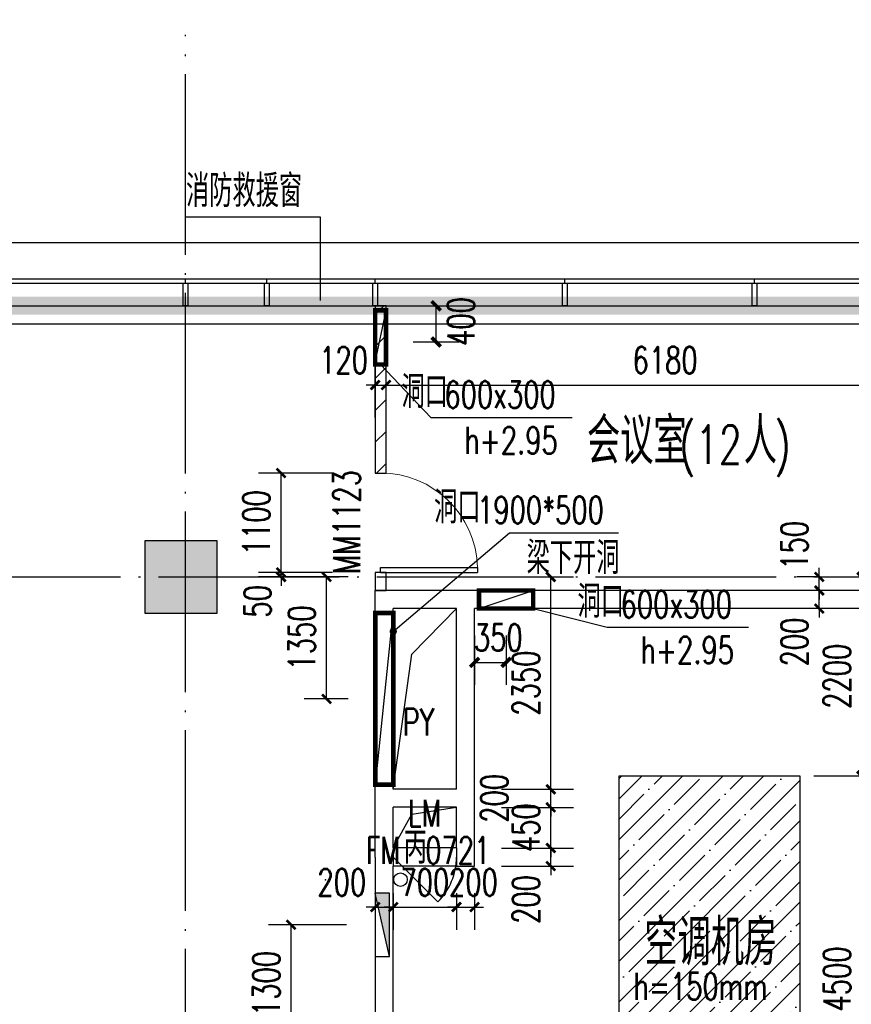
# Model space of a CAD drawing. Extents: x 797781 to 1255204, y 21234 to 1024248.
# Tile 417 of 656: x 978672 to 987880, y 387194 to 398091. Entities that reach past the tile are written whole.
import ezdxf

# ---------------------------------------------------------------- set-up
doc = ezdxf.new("R2010")
doc.units = 0
doc.header["$LTSCALE"] = 1000
doc.header["$MEASUREMENT"] = 0
doc.linetypes.add('230303生产综合楼-平面图_t8$0$DOTE', pattern=[2.42, 2, -0.2, 0.02, -0.2])
doc.linetypes.add('__DASH', pattern=[0.35, 0.25, -0.1])
for name, color, linetype in [('230303生产综合楼-平面图_t8$0$3T_WOOD', 21, 'Continuous'), ('230303生产综合楼-平面图_t8$0$COLUMN', 40, 'Continuous'), ('230303生产综合楼-平面图_t8$0$CURTWALL', 4, 'Continuous'), ('230303生产综合楼-平面图_t8$0$DIM_LEAD', 3, 'Continuous'), ('230303生产综合楼-平面图_t8$0$DIM_SYMB', 3, 'Continuous'), ('230303生产综合楼-平面图_t8$0$DOTE', 1, '230303生产综合楼-平面图_t8$0$DOTE'), ('230303生产综合楼-平面图_t8$0$fcadtext', 11, 'Continuous'), ('230303生产综合楼-平面图_t8$0$PUB_DIM', 3, 'Continuous'), ('230303生产综合楼-平面图_t8$0$PUB_HATCH', 8, 'Continuous'), ('230303生产综合楼-平面图_t8$0$PUB_TEXT', 7, 'Continuous'), ('230303生产综合楼-平面图_t8$0$WALL', 40, 'Continuous'), ('230303生产综合楼-平面图_t8$0$WALL-MOVE', 6, 'Continuous'), ('230303生产综合楼-平面图_t8$0$WINDOW', 4, 'Continuous'), ('230303生产综合楼-平面图_t8$0$WINDOW_TEXT', 7, 'Continuous'), ('230303生产综合楼-平面图_t8$0$条件', 7, 'Continuous'), ('230303生产综合楼-平面图_t8$0$板洞', 6, 'Continuous'), ('230303生产综合楼-平面图_t8$0$看线', 115, 'Continuous'), ('230303生产综合楼-平面图_t8$0$通风', 7, 'Continuous'), ('A-暖通提建筑洞口', 1, 'Continuous'), ('DIM_LEAD', 3, 'Continuous'), ('DUCT-新风设备标注', 3, 'Continuous'), ('EQUIP_消火栓', 7, 'Continuous'), ('PUB_DIM', 3, 'Continuous'), ('PUB_HATCH', 8, 'Continuous'), ('PUB_TEXT', 7, 'Continuous'), ('VPIPE-消防', 1, 'Continuous'), ('WINDOW', 4, 'Continuous')]:
    doc.layers.add(name, color=color, linetype=linetype)
doc.styles.add('230303生产综合楼-平面图_t8$0$_TCH_DIM', font='SIMPLEX', dxfattribs={"bigfont": 'GBCBIG'})
doc.styles.add('230303生产综合楼-平面图_T8$0$_TCH_DIM_T3', font='SIMPLEX', dxfattribs={"width": 0.705882, "bigfont": 'GBCBIG'})
doc.styles.add('230303生产综合楼-平面图_t8$0$_TCH_WINDOW', font='SIMPLEX', dxfattribs={"height": 3.5, "bigfont": 'GBCBIG'})
doc.styles.add('_TCH_DIM', font='SIMPLEX', dxfattribs={"bigfont": 'GBCBIG'})
doc.styles.add('_TCH_DIM_T3', font='SIMPLEX', dxfattribs={"width": 0.705882, "bigfont": 'GBCBIG'})
doc.dimstyles.new('230303生产综合楼-平面图_T8$0$_TCH_ARCH&&100', dxfattribs={"dimtxt": 297.5, "dimasz": 100, "dimexe": 250, "dimexo": 300, "dimgap": 126.25, "dimtad": 1, "dimdec": 0, "dimzin": 0, "dimdsep": 46, "dimtxsty": '230303生产综合楼-平面图_T8$0$_TCH_DIM_T3', "dimblk": '230303生产综合楼-平面图_t8$0$_ArchTick', "dimcen": 0.09, "dimclrt": 7, "dimazin": 2, "dimtfac": 1, "dimtdec": 0, "dimtix": 1, "dimtmove": 2, "dimatfit": 3, "dimfxl": 1, "dimtolj": 1, "dimtzin": 0, "dimarcsym": 0})
doc.dimstyles.new('_TCH_ARCH&&100', dxfattribs={"dimtxt": 297.5, "dimasz": 100, "dimexe": 250, "dimexo": 300, "dimgap": 126.25, "dimtad": 1, "dimdec": 0, "dimzin": 0, "dimdsep": 46, "dimtxsty": '_TCH_DIM_T3', "dimblk": 'ARCHTICK', "dimcen": 0.09, "dimclrt": 7, "dimazin": 2, "dimtfac": 1, "dimtdec": 0, "dimtix": 1, "dimtmove": 2, "dimatfit": 3, "dimfxl": 1, "dimtolj": 1, "dimtzin": 0, "dimarcsym": 0})
pattern_1 = [(45, (0, 179.5), (-176.776766, 176.776766), [])]

# ---------------------------------------------------------------- blocks, each defined once
blk = doc.blocks.new('AQ3')
at = {"color": 6, "linetype": '__DASH', "ltscale": 4, "const_width": 200}
blk.add_lwpolyline([(1087271, 374618), (1087271, 380268), (1112806, 377618), (1180371, 377618), (1180371, 374618)], dxfattribs=at)
blk = doc.blocks.new('_ArchTick')
at = {"color": 0, "linetype": 'ByBlock', "const_width": 0.4}
blk.add_lwpolyline([(-0.5, -0.5), (0.5, 0.5)], dxfattribs=at)
blk = doc.blocks.new('*D6587')
at = {"layer": 'Defpoints', "color": 0, "transparency": 16777216}
for p in [(798368, 391756), (798718, 391756), (798718, 391160)]:
    blk.add_point(p, dxfattribs=at)
at = {"layer": 'PUB_DIM', "color": 0, "lineweight": -2, "transparency": 16777216}
for p, q in [((798368, 391456), (798368, 390910)), ((798718, 391456), (798718, 390910)), ((798368, 391160), (798718, 391160))]:
    blk.add_line(p, q, dxfattribs=at)
at = {"layer": 'PUB_DIM', "color": 0, "lineweight": -2, "transparency": 16777216, "xscale": 100, "yscale": 100, "zscale": 100, "rotation": 180}
blk.add_blockref('_ArchTick', (798368, 391160), dxfattribs=at)
at = {"layer": 'PUB_DIM', "color": 0, "lineweight": -2, "transparency": 16777216, "xscale": 100, "yscale": 100, "zscale": 100}
blk.add_blockref('_ArchTick', (798718, 391160), dxfattribs=at)
at = {"layer": 'PUB_DIM', "color": 7, "transparency": 16777216, "insert": (798631, 391435), "char_height": 297.5, "attachment_point": 5, "style": '_TCH_DIM_T3'}
blk.add_mtext('\\A1;350', dxfattribs=at)
blk = doc.blocks.new('*D6588')
at = {"layer": 'Defpoints', "color": 0, "transparency": 16777216}
for p in [(797388, 395106), (797943, 395106), (797388, 394706)]:
    blk.add_point(p, dxfattribs=at)
at = {"layer": 'PUB_DIM', "color": 0, "lineweight": -2, "transparency": 16777216}
for p, q in [((797688, 395106), (798193, 395106)), ((797943, 394706), (797943, 395106)), ((797688, 394706), (798193, 394706))]:
    blk.add_line(p, q, dxfattribs=at)
at = {"layer": 'PUB_DIM', "color": 0, "lineweight": -2, "transparency": 16777216, "xscale": 100, "yscale": 100, "zscale": 100}
for p, rotation in [((797943, 395106), 90), ((797943, 394706), 270)]:
    blk.add_blockref('_ArchTick', p, dxfattribs=dict(at, rotation=rotation))
at = {"layer": 'PUB_DIM', "color": 7, "transparency": 16777216, "insert": (798218, 394932), "char_height": 297.5, "attachment_point": 5, "rotation": 90, "style": '_TCH_DIM_T3'}
blk.add_mtext('\\A1;400', dxfattribs=at)
blk = doc.blocks.new('230303生产综合楼-平面图_t8$0$_ArchTick')
at = {"color": 0, "linetype": 'ByBlock', "const_width": 0.3}
blk.add_lwpolyline([(-0.5, -0.5), (0.5, 0.5)], dxfattribs=at)
blk = doc.blocks.new('*D6469')
at = {"layer": '230303生产综合楼-平面图_t8$0$PUB_DIM', "color": 0, "lineweight": -2, "transparency": 16777216}
for p, q in [((1168214, 183828), (1167726, 183828)), ((1167976, 182478), (1167976, 183828)), ((1168214, 182478), (1167726, 182478))]:
    blk.add_line(p, q, dxfattribs=at)
at = {"layer": 'Defpoints', "color": 0, "transparency": 16777216}
for p in [(1167976, 183828), (1168514, 183828), (1168514, 182478)]:
    blk.add_point(p, dxfattribs=at)
at = {"layer": '230303生产综合楼-平面图_t8$0$PUB_DIM', "color": 0, "lineweight": -2, "transparency": 16777216, "xscale": 100, "yscale": 100, "zscale": 100}
for p, rotation in [((1167976, 183828), 90), ((1167976, 182478), 270)]:
    blk.add_blockref('230303生产综合楼-平面图_t8$0$_ArchTick', p, dxfattribs=dict(at, rotation=rotation))
at = {"layer": '230303生产综合楼-平面图_t8$0$PUB_DIM', "color": 7, "transparency": 16777216, "insert": (1167701, 183153), "char_height": 297.5, "attachment_point": 5, "rotation": 90, "style": '230303生产综合楼-平面图_T8$0$_TCH_DIM_T3'}
blk.add_mtext('\\A1;1350', dxfattribs=at)
blk = doc.blocks.new('*D6316')
at = {"layer": '230303生产综合楼-平面图_t8$0$PUB_DIM', "color": 0, "lineweight": -2, "transparency": 16777216}
for p, q in [((1151699, 174314), (1150837, 174314)), ((1151087, 173014), (1151087, 174314)), ((1151699, 173014), (1150837, 173014))]:
    blk.add_line(p, q, dxfattribs=at)
at = {"layer": 'Defpoints', "color": 0, "transparency": 16777216}
for p in [(1151087, 174314), (1151999, 174314), (1151999, 173014)]:
    blk.add_point(p, dxfattribs=at)
at = {"layer": '230303生产综合楼-平面图_t8$0$PUB_DIM', "color": 0, "lineweight": -2, "transparency": 16777216, "xscale": 100, "yscale": 100, "zscale": 100}
for p, rotation in [((1151087, 174314), 90), ((1151087, 173014), 270)]:
    blk.add_blockref('230303生产综合楼-平面图_t8$0$_ArchTick', p, dxfattribs=dict(at, rotation=rotation))
at = {"layer": '230303生产综合楼-平面图_t8$0$PUB_DIM', "color": 7, "transparency": 16777216, "insert": (1150812, 173664), "char_height": 297.5, "attachment_point": 5, "rotation": 90, "style": '230303生产综合楼-平面图_T8$0$_TCH_DIM_T3'}
blk.add_mtext('\\A1;1300', dxfattribs=at)
blk = doc.blocks.new('$TwtSys$00000434')
for p, q in [((-0.5, 0.5), (-0.5, -0.5)), ((-0.5, -0.5), (0.5, 0.5)), ((0.5, 0.5), (-0.5, 0.5)), ((0.5, -0.5), (0.5, 0.5)), ((-0.5, -0.5), (0.5, -0.5))]:
    blk.add_line(p, q)
blk.add_solid([(0.5, -0.5), (0.5, 0.5), (-0.5, -0.5)])
blk = doc.blocks.new('230303生产综合楼-平面图_t8$0$3WLGJ')
at = {"layer": '230303生产综合楼-平面图_t8$0$3T_WOOD'}
for points in [[(1103866, 195572), (1103866, 195622)], [(1105966, 195572), (1105966, 195622)], [(1108066, 195572), (1108066, 195622)], [(1110166, 195572), (1110166, 195622)]]:
    blk.add_lwpolyline(points, dxfattribs=at)
for points in [[(1103891, 195322), (1103841, 195322), (1103841, 195572), (1103891, 195572)], [(1105991, 195322), (1105941, 195322), (1105941, 195572), (1105991, 195572)], [(1108091, 195322), (1108041, 195322), (1108041, 195572), (1108091, 195572)], [(1110191, 195322), (1110141, 195322), (1110141, 195572), (1110191, 195572)]]:
    blk.add_lwpolyline(points, close=True, dxfattribs=at)
blk = doc.blocks.new('$DorLib2D$00000114')
at = {"color": 0}
blk.add_line((0.5, 0), (-0.207, 0.707), dxfattribs=at)
blk.add_arc((0.5, 0), 1, 135, 180, dxfattribs=at)
blk = doc.blocks.new('*D1632')
at = {"layer": 'Defpoints', "color": 0, "transparency": 16777216}
for p in [(987165, 389724), (987997, 389724), (987165, 385224)]:
    blk.add_point(p, dxfattribs=at)
at = {"layer": 'PUB_DIM', "color": 0, "lineweight": -2, "transparency": 16777216}
for p, q in [((987465, 389724), (988247, 389724)), ((987997, 385224), (987997, 389724)), ((987465, 385224), (988247, 385224))]:
    blk.add_line(p, q, dxfattribs=at)
at = {"layer": 'PUB_DIM', "color": 0, "lineweight": -2, "transparency": 16777216, "xscale": 100, "yscale": 100, "zscale": 100}
for p, rotation in [((987997, 389724), 90), ((987997, 385224), 270)]:
    blk.add_blockref('_ArchTick', p, dxfattribs=dict(at, rotation=rotation))
at = {"layer": 'PUB_DIM', "color": 7, "transparency": 16777216, "insert": (987722, 387474), "char_height": 297.5, "attachment_point": 5, "rotation": 90, "style": '_TCH_DIM_T3'}
blk.add_mtext('\\A1;4500', dxfattribs=at)
blk = doc.blocks.new('*D1633')
at = {"layer": 'Defpoints', "color": 0, "transparency": 16777216}
for p in [(987165, 391924), (987997, 391924), (987165, 389724)]:
    blk.add_point(p, dxfattribs=at)
at = {"layer": 'PUB_DIM', "color": 0, "lineweight": -2, "transparency": 16777216}
for p, q in [((987465, 391924), (988247, 391924)), ((987997, 389724), (987997, 391924)), ((987465, 389724), (988247, 389724))]:
    blk.add_line(p, q, dxfattribs=at)
at = {"layer": 'PUB_DIM', "color": 0, "lineweight": -2, "transparency": 16777216, "xscale": 100, "yscale": 100, "zscale": 100}
for p, rotation in [((987997, 391924), 90), ((987997, 389724), 270)]:
    blk.add_blockref('_ArchTick', p, dxfattribs=dict(at, rotation=rotation))
at = {"layer": 'PUB_DIM', "color": 7, "transparency": 16777216, "insert": (987722, 390824), "char_height": 297.5, "attachment_point": 5, "rotation": 90, "style": '_TCH_DIM_T3'}
blk.add_mtext('\\A1;2200', dxfattribs=at)
blk = doc.blocks.new('*D1726')
at = {"layer": '230303生产综合楼-平面图_t8$0$PUB_DIM', "color": 0, "lineweight": -2, "transparency": 16777216}
for p, q in [((982728, 393687), (982728, 394298)), ((988908, 393687), (988908, 394298)), ((982728, 394048), (988908, 394048))]:
    blk.add_line(p, q, dxfattribs=at)
at = {"layer": 'Defpoints', "color": 0, "transparency": 16777216}
for p in [(988908, 394048), (982728, 393387), (988908, 393387)]:
    blk.add_point(p, dxfattribs=at)
at = {"layer": '230303生产综合楼-平面图_t8$0$PUB_DIM', "color": 0, "lineweight": -2, "transparency": 16777216, "xscale": 100, "yscale": 100, "zscale": 100, "rotation": 180}
blk.add_blockref('230303生产综合楼-平面图_t8$0$_ArchTick', (982728, 394048), dxfattribs=at)
at = {"layer": '230303生产综合楼-平面图_t8$0$PUB_DIM', "color": 0, "lineweight": -2, "transparency": 16777216, "xscale": 100, "yscale": 100, "zscale": 100}
blk.add_blockref('230303生产综合楼-平面图_t8$0$_ArchTick', (988908, 394048), dxfattribs=at)
at = {"layer": '230303生产综合楼-平面图_t8$0$PUB_DIM', "color": 7, "transparency": 16777216, "insert": (985818, 394323), "char_height": 297.5, "attachment_point": 5, "style": '230303生产综合楼-平面图_T8$0$_TCH_DIM_T3'}
blk.add_mtext('\\A1;6180', dxfattribs=at)
blk = doc.blocks.new('*D1727')
at = {"layer": '230303生产综合楼-平面图_t8$0$PUB_DIM', "color": 0, "lineweight": -2, "transparency": 16777216}
for p, q in [((982608, 393687), (982608, 394298)), ((982728, 393687), (982728, 394298)), ((982608, 394048), (982508, 394048)), ((982608, 394048), (982728, 394048)), ((982728, 394048), (982828, 394048))]:
    blk.add_line(p, q, dxfattribs=at)
at = {"layer": 'Defpoints', "color": 0, "transparency": 16777216}
for p in [(982728, 394048), (982608, 393387), (982728, 393387)]:
    blk.add_point(p, dxfattribs=at)
at = {"layer": '230303生产综合楼-平面图_t8$0$PUB_DIM', "color": 0, "lineweight": -2, "transparency": 16777216, "xscale": 100, "yscale": 100, "zscale": 100}
blk.add_blockref('230303生产综合楼-平面图_t8$0$_ArchTick', (982608, 394048), dxfattribs=at)
at = {"layer": '230303生产综合楼-平面图_t8$0$PUB_DIM', "color": 0, "lineweight": -2, "transparency": 16777216, "xscale": 100, "yscale": 100, "zscale": 100, "rotation": 180}
blk.add_blockref('230303生产综合楼-平面图_t8$0$_ArchTick', (982728, 394048), dxfattribs=at)
at = {"layer": '230303生产综合楼-平面图_t8$0$PUB_DIM', "color": 7, "transparency": 16777216, "insert": (982258, 394323), "char_height": 297.5, "attachment_point": 5, "style": '230303生产综合楼-平面图_T8$0$_TCH_DIM_T3'}
blk.add_mtext('\\A1;120', dxfattribs=at)
blk = doc.blocks.new('*D1730')
at = {"layer": '230303生产综合楼-平面图_t8$0$PUB_DIM', "color": 0, "lineweight": -2, "transparency": 16777216}
for p, q in [((987525, 391774), (987525, 391874)), ((987514, 391774), (987275, 391774)), ((987525, 391574), (987525, 391774)), ((987514, 391574), (987275, 391574)), ((987525, 391574), (987525, 391474))]:
    blk.add_line(p, q, dxfattribs=at)
at = {"layer": 'Defpoints', "color": 0, "transparency": 16777216}
for p in [(987525, 391774), (987814, 391774), (987814, 391574)]:
    blk.add_point(p, dxfattribs=at)
at = {"layer": '230303生产综合楼-平面图_t8$0$PUB_DIM', "color": 0, "lineweight": -2, "transparency": 16777216, "xscale": 100, "yscale": 100, "zscale": 100}
for p, rotation in [((987525, 391774), 270), ((987525, 391574), 90)]:
    blk.add_blockref('230303生产综合楼-平面图_t8$0$_ArchTick', p, dxfattribs=dict(at, rotation=rotation))
at = {"layer": '230303生产综合楼-平面图_t8$0$PUB_DIM', "color": 7, "transparency": 16777216, "insert": (987250, 391204), "char_height": 297.5, "attachment_point": 5, "rotation": 90, "style": '230303生产综合楼-平面图_T8$0$_TCH_DIM_T3'}
blk.add_mtext('\\A1;200', dxfattribs=at)
blk = doc.blocks.new('*D1731')
at = {"layer": '230303生产综合楼-平面图_t8$0$PUB_DIM', "color": 0, "lineweight": -2, "transparency": 16777216}
for p, q in [((987525, 391924), (987525, 392024)), ((987514, 391924), (987275, 391924)), ((987525, 391774), (987525, 391924)), ((987514, 391774), (987275, 391774)), ((987525, 391774), (987525, 391674))]:
    blk.add_line(p, q, dxfattribs=at)
at = {"layer": 'Defpoints', "color": 0, "transparency": 16777216}
for p in [(987525, 391924), (987814, 391924), (987814, 391774)]:
    blk.add_point(p, dxfattribs=at)
at = {"layer": '230303生产综合楼-平面图_t8$0$PUB_DIM', "color": 0, "lineweight": -2, "transparency": 16777216, "xscale": 100, "yscale": 100, "zscale": 100}
for p, rotation in [((987525, 391924), 270), ((987525, 391774), 90)]:
    blk.add_blockref('230303生产综合楼-平面图_t8$0$_ArchTick', p, dxfattribs=dict(at, rotation=rotation))
at = {"layer": '230303生产综合楼-平面图_t8$0$PUB_DIM', "color": 7, "transparency": 16777216, "insert": (987250, 392274), "char_height": 297.5, "attachment_point": 5, "rotation": 90, "style": '230303生产综合楼-平面图_T8$0$_TCH_DIM_T3'}
blk.add_mtext('\\A1;150', dxfattribs=at)
blk = doc.blocks.new('*D1732')
at = {"layer": '230303生产综合楼-平面图_t8$0$PUB_DIM', "color": 0, "lineweight": -2, "transparency": 16777216}
for p, q in [((984552, 388924), (984552, 389024)), ((984008, 388924), (984802, 388924)), ((984552, 388724), (984552, 388924)), ((984008, 388724), (984802, 388724)), ((984552, 388724), (984552, 388624))]:
    blk.add_line(p, q, dxfattribs=at)
at = {"layer": 'Defpoints', "color": 0, "transparency": 16777216}
for p in [(983708, 388924), (984552, 388924), (983708, 388724)]:
    blk.add_point(p, dxfattribs=at)
at = {"layer": '230303生产综合楼-平面图_t8$0$PUB_DIM', "color": 0, "lineweight": -2, "transparency": 16777216, "xscale": 100, "yscale": 100, "zscale": 100}
for p, rotation in [((984552, 388924), 270), ((984552, 388724), 90)]:
    blk.add_blockref('230303生产综合楼-平面图_t8$0$_ArchTick', p, dxfattribs=dict(at, rotation=rotation))
at = {"layer": '230303生产综合楼-平面图_t8$0$PUB_DIM', "color": 7, "transparency": 16777216, "insert": (984277, 388354), "char_height": 297.5, "attachment_point": 5, "rotation": 90, "style": '230303生产综合楼-平面图_T8$0$_TCH_DIM_T3'}
blk.add_mtext('\\A1;200', dxfattribs=at)
blk = doc.blocks.new('*D1733')
at = {"layer": '230303生产综合楼-平面图_t8$0$PUB_DIM', "color": 0, "lineweight": -2, "transparency": 16777216}
for p, q in [((984552, 389374), (984552, 389474)), ((984008, 389374), (984802, 389374)), ((984552, 388924), (984552, 389374)), ((984008, 388924), (984802, 388924)), ((984552, 388924), (984552, 388824))]:
    blk.add_line(p, q, dxfattribs=at)
at = {"layer": 'Defpoints', "color": 0, "transparency": 16777216}
for p in [(983708, 389374), (984552, 389374), (983708, 388924)]:
    blk.add_point(p, dxfattribs=at)
at = {"layer": '230303生产综合楼-平面图_t8$0$PUB_DIM', "color": 0, "lineweight": -2, "transparency": 16777216, "xscale": 100, "yscale": 100, "zscale": 100}
for p, rotation in [((984552, 389374), 270), ((984552, 388924), 90)]:
    blk.add_blockref('230303生产综合楼-平面图_t8$0$_ArchTick', p, dxfattribs=dict(at, rotation=rotation))
at = {"layer": '230303生产综合楼-平面图_t8$0$PUB_DIM', "color": 7, "transparency": 16777216, "insert": (984277, 389149), "char_height": 297.5, "attachment_point": 5, "rotation": 90, "style": '230303生产综合楼-平面图_T8$0$_TCH_DIM_T3'}
blk.add_mtext('\\A1;450', dxfattribs=at)
blk = doc.blocks.new('*D1734')
at = {"layer": '230303生产综合楼-平面图_t8$0$PUB_DIM', "color": 0, "lineweight": -2, "transparency": 16777216}
for p, q in [((984552, 389574), (984552, 389674)), ((984008, 389574), (984802, 389574)), ((984552, 389374), (984552, 389574)), ((984008, 389374), (984802, 389374)), ((984552, 389374), (984552, 389274))]:
    blk.add_line(p, q, dxfattribs=at)
at = {"layer": 'Defpoints', "color": 0, "transparency": 16777216}
for p in [(983708, 389574), (984552, 389574), (983708, 389374)]:
    blk.add_point(p, dxfattribs=at)
at = {"layer": '230303生产综合楼-平面图_t8$0$PUB_DIM', "color": 0, "lineweight": -2, "transparency": 16777216, "xscale": 100, "yscale": 100, "zscale": 100}
for p, rotation in [((984552, 389574), 270), ((984552, 389374), 90)]:
    blk.add_blockref('230303生产综合楼-平面图_t8$0$_ArchTick', p, dxfattribs=dict(at, rotation=rotation))
at = {"layer": '230303生产综合楼-平面图_t8$0$PUB_DIM', "color": 7, "transparency": 16777216, "insert": (983927, 389474), "char_height": 297.5, "attachment_point": 5, "rotation": 90, "style": '230303生产综合楼-平面图_T8$0$_TCH_DIM_T3'}
blk.add_mtext('\\A1;200', dxfattribs=at)
blk = doc.blocks.new('*D1735')
at = {"layer": '230303生产综合楼-平面图_t8$0$PUB_DIM', "color": 0, "lineweight": -2, "transparency": 16777216}
for p, q in [((984008, 391924), (984802, 391924)), ((984552, 389574), (984552, 391924)), ((984008, 389574), (984802, 389574))]:
    blk.add_line(p, q, dxfattribs=at)
at = {"layer": 'Defpoints', "color": 0, "transparency": 16777216}
for p in [(983708, 391924), (984552, 391924), (983708, 389574)]:
    blk.add_point(p, dxfattribs=at)
at = {"layer": '230303生产综合楼-平面图_t8$0$PUB_DIM', "color": 0, "lineweight": -2, "transparency": 16777216, "xscale": 100, "yscale": 100, "zscale": 100}
for p, rotation in [((984552, 391924), 90), ((984552, 389574), 270)]:
    blk.add_blockref('230303生产综合楼-平面图_t8$0$_ArchTick', p, dxfattribs=dict(at, rotation=rotation))
at = {"layer": '230303生产综合楼-平面图_t8$0$PUB_DIM', "color": 7, "transparency": 16777216, "insert": (984277, 390749), "char_height": 297.5, "attachment_point": 5, "rotation": 90, "style": '230303生产综合楼-平面图_T8$0$_TCH_DIM_T3'}
blk.add_mtext('\\A1;2350', dxfattribs=at)
blk = doc.blocks.new('*D1736')
at = {"layer": '230303生产综合楼-平面图_t8$0$PUB_DIM', "color": 0, "lineweight": -2, "transparency": 16777216}
for p, q in [((983508, 388424), (983508, 388020)), ((983708, 388424), (983708, 388020)), ((983508, 388270), (983408, 388270)), ((983508, 388270), (983708, 388270)), ((983708, 388270), (983808, 388270))]:
    blk.add_line(p, q, dxfattribs=at)
at = {"layer": 'Defpoints', "color": 0, "transparency": 16777216}
for p in [(983508, 388724), (983708, 388724), (983708, 388270)]:
    blk.add_point(p, dxfattribs=at)
at = {"layer": '230303生产综合楼-平面图_t8$0$PUB_DIM', "color": 0, "lineweight": -2, "transparency": 16777216, "xscale": 100, "yscale": 100, "zscale": 100}
blk.add_blockref('230303生产综合楼-平面图_t8$0$_ArchTick', (983508, 388270), dxfattribs=at)
at = {"layer": '230303生产综合楼-平面图_t8$0$PUB_DIM', "color": 0, "lineweight": -2, "transparency": 16777216, "xscale": 100, "yscale": 100, "zscale": 100, "rotation": 180}
blk.add_blockref('230303生产综合楼-平面图_t8$0$_ArchTick', (983708, 388270), dxfattribs=at)
at = {"layer": '230303生产综合楼-平面图_t8$0$PUB_DIM', "color": 7, "transparency": 16777216, "insert": (983696, 388545), "char_height": 297.5, "attachment_point": 5, "style": '230303生产综合楼-平面图_T8$0$_TCH_DIM_T3'}
blk.add_mtext('\\A1;200', dxfattribs=at)
blk = doc.blocks.new('*D1737')
at = {"layer": '230303生产综合楼-平面图_t8$0$PUB_DIM', "color": 0, "lineweight": -2, "transparency": 16777216}
for p, q in [((982808, 388424), (982808, 388020)), ((983508, 388424), (983508, 388020)), ((982808, 388270), (982708, 388270)), ((982808, 388270), (983508, 388270)), ((983508, 388270), (983608, 388270))]:
    blk.add_line(p, q, dxfattribs=at)
at = {"layer": 'Defpoints', "color": 0, "transparency": 16777216}
for p in [(982808, 388724), (983508, 388724), (983508, 388270)]:
    blk.add_point(p, dxfattribs=at)
at = {"layer": '230303生产综合楼-平面图_t8$0$PUB_DIM', "color": 0, "lineweight": -2, "transparency": 16777216, "xscale": 100, "yscale": 100, "zscale": 100}
blk.add_blockref('230303生产综合楼-平面图_t8$0$_ArchTick', (982808, 388270), dxfattribs=at)
at = {"layer": '230303生产综合楼-平面图_t8$0$PUB_DIM', "color": 0, "lineweight": -2, "transparency": 16777216, "xscale": 100, "yscale": 100, "zscale": 100, "rotation": 180}
blk.add_blockref('230303生产综合楼-平面图_t8$0$_ArchTick', (983508, 388270), dxfattribs=at)
at = {"layer": '230303生产综合楼-平面图_t8$0$PUB_DIM', "color": 7, "transparency": 16777216, "insert": (983158, 388545), "char_height": 297.5, "attachment_point": 5, "style": '230303生产综合楼-平面图_T8$0$_TCH_DIM_T3'}
blk.add_mtext('\\A1;700', dxfattribs=at)
blk = doc.blocks.new('*D1738')
at = {"layer": '230303生产综合楼-平面图_t8$0$PUB_DIM', "color": 0, "lineweight": -2, "transparency": 16777216}
for p, q in [((982608, 388424), (982608, 388020)), ((982808, 388424), (982808, 388020)), ((982608, 388270), (982508, 388270)), ((982608, 388270), (982808, 388270)), ((982808, 388270), (982908, 388270))]:
    blk.add_line(p, q, dxfattribs=at)
at = {"layer": 'Defpoints', "color": 0, "transparency": 16777216}
for p in [(982608, 388724), (982808, 388724), (982808, 388270)]:
    blk.add_point(p, dxfattribs=at)
at = {"layer": '230303生产综合楼-平面图_t8$0$PUB_DIM', "color": 0, "lineweight": -2, "transparency": 16777216, "xscale": 100, "yscale": 100, "zscale": 100}
blk.add_blockref('230303生产综合楼-平面图_t8$0$_ArchTick', (982608, 388270), dxfattribs=at)
at = {"layer": '230303生产综合楼-平面图_t8$0$PUB_DIM', "color": 0, "lineweight": -2, "transparency": 16777216, "xscale": 100, "yscale": 100, "zscale": 100, "rotation": 180}
blk.add_blockref('230303生产综合楼-平面图_t8$0$_ArchTick', (982808, 388270), dxfattribs=at)
at = {"layer": '230303生产综合楼-平面图_t8$0$PUB_DIM', "color": 7, "transparency": 16777216, "insert": (982238, 388545), "char_height": 297.5, "attachment_point": 5, "style": '230303生产综合楼-平面图_T8$0$_TCH_DIM_T3'}
blk.add_mtext('\\A1;200', dxfattribs=at)
blk = doc.blocks.new('*D1739')
at = {"layer": '230303生产综合楼-平面图_t8$0$PUB_DIM', "color": 0, "lineweight": -2, "transparency": 16777216}
for p, q in [((981566, 391974), (981566, 392074)), ((982135, 391974), (981316, 391974)), ((981566, 391924), (981566, 391974)), ((982135, 391924), (981316, 391924)), ((981566, 391924), (981566, 391824))]:
    blk.add_line(p, q, dxfattribs=at)
at = {"layer": 'Defpoints', "color": 0, "transparency": 16777216}
for p in [(981566, 391974), (982435, 391974), (982435, 391924)]:
    blk.add_point(p, dxfattribs=at)
at = {"layer": '230303生产综合楼-平面图_t8$0$PUB_DIM', "color": 0, "lineweight": -2, "transparency": 16777216, "xscale": 100, "yscale": 100, "zscale": 100}
for p, rotation in [((981566, 391974), 270), ((981566, 391924), 90)]:
    blk.add_blockref('230303生产综合楼-平面图_t8$0$_ArchTick', p, dxfattribs=dict(at, rotation=rotation))
at = {"layer": '230303生产综合楼-平面图_t8$0$PUB_DIM', "color": 7, "transparency": 16777216, "insert": (981305, 391654), "char_height": 297.5, "attachment_point": 5, "rotation": 90, "style": '230303生产综合楼-平面图_T8$0$_TCH_DIM_T3'}
blk.add_mtext('\\A1;50', dxfattribs=at)
blk = doc.blocks.new('*D1740')
at = {"layer": '230303生产综合楼-平面图_t8$0$PUB_DIM', "color": 0, "lineweight": -2, "transparency": 16777216}
for p, q in [((982135, 393074), (981316, 393074)), ((981566, 391974), (981566, 393074)), ((982135, 391974), (981316, 391974))]:
    blk.add_line(p, q, dxfattribs=at)
at = {"layer": 'Defpoints', "color": 0, "transparency": 16777216}
for p in [(981566, 393074), (982435, 393074), (982435, 391974)]:
    blk.add_point(p, dxfattribs=at)
at = {"layer": '230303生产综合楼-平面图_t8$0$PUB_DIM', "color": 0, "lineweight": -2, "transparency": 16777216, "xscale": 100, "yscale": 100, "zscale": 100}
for p, rotation in [((981566, 393074), 90), ((981566, 391974), 270)]:
    blk.add_blockref('230303生产综合楼-平面图_t8$0$_ArchTick', p, dxfattribs=dict(at, rotation=rotation))
at = {"layer": '230303生产综合楼-平面图_t8$0$PUB_DIM', "color": 7, "transparency": 16777216, "insert": (981291, 392524), "char_height": 297.5, "attachment_point": 5, "rotation": 90, "style": '230303生产综合楼-平面图_T8$0$_TCH_DIM_T3'}
blk.add_mtext('\\A1;1100', dxfattribs=at)
blk = doc.blocks.new('_FZH')
blk.add_lwpolyline([(-0.5, -0.5), (0.5, -0.5), (0.5, 0.5), (-0.5, 0.5)], close=True)
at = {"layer": 'PUB_HATCH'}
blk.add_solid([(-0.5, -0.5), (0.5, -0.5), (-0.5, 0.5), (0.5, 0.5)], dxfattribs=at)
blk = doc.blocks.new('230303生产综合楼-平面图_t8$0$$DorLib2D$00000001')
for p, q in [((0.45, 0.975), (0.5, 0.975)), ((0.45, 0), (0.45, 0.975)), ((0.5, 0), (0.5, 0.975)), ((0.5, 0), (0.45, 0))]:
    blk.add_line(p, q)
at = {"lineweight": 13}
blk.add_arc((0.475, 0), 0.975, 91.46928, 180, dxfattribs=at)
blk = doc.blocks.new('3FND33')
at = {"layer": 'A-暖通提建筑洞口', "const_width": 50}
for points in [[(797387.8, 395055.7), (797387.8, 394455.7), (797267.8, 394455.7), (797267.8, 395055.7)], [(799017.8, 391755.7), (798417.8, 391755.7), (798417.8, 391955.7), (799017.8, 391955.7)]]:
    blk.add_lwpolyline(points, close=True, dxfattribs=at)
at = {"layer": 'A-暖通提建筑洞口'}
for points in [[(797267.8, 394479.5), (797387.8, 395055.7)], [(798417.8, 391755.7), (799017.8, 391955.7)]]:
    blk.add_lwpolyline(points, dxfattribs=at)
at = {"layer": 'DIM_LEAD'}
for p, q in [((797327.8, 394455.7), (797885.7, 393869.8)), ((797885.7, 393869.8), (799449.1, 393869.8)), ((799017.8, 391755.7), (799836.7, 391549.4)), ((799836.7, 391549.4), (801400.1, 391549.4))]:
    blk.add_line(p, q, dxfattribs=at)
at = {"layer": 'PUB_TEXT', "style": '_TCH_DIM'}
for p in [(797557.5, 393974.8), (799508.5, 391654.4)]:
    blk.add_text('洞口', height=357.45, dxfattribs=at).set_placement(p)
at = {"layer": 'PUB_TEXT', "style": '_TCH_DIM', "width": 0.705882}
for s, p in [('600x300', (798034.1, 393974.8)), ('h+2.95', (798254.1, 393467.3)), ('600x300', (799985.1, 391654.4)), ('h+2.95', (800205.1, 391146.9))]:
    blk.add_text(s, height=297.5, dxfattribs=at).set_placement(p)
at = {"layer": 'PUB_DIM'}
for base, p1, p2, angle, picture, middle in [((797943.1, 395105.7), (797387.8, 394705.7), (797387.8, 395105.7), 90, '*D6588', (798218.1, 394931.7)), ((798717.8, 391160.2), (798367.8, 391755.7), (798717.8, 391755.7), 0, '*D6587', (798631.4, 391435.2))]:
    dim = blk.add_linear_dim(base=base, p1=p1, p2=p2, angle=angle, dimstyle='_TCH_ARCH&&100', dxfattribs=at)
    dim.commit()
    dim.dimension.update_dxf_attribs({"geometry": picture, "text_midpoint": middle, "dimtype": 161})
blk = doc.blocks.new('230303生产综合楼-平面图_t8$0$3FND')
at = {"layer": '230303生产综合楼-平面图_t8$0$DIM_LEAD'}
for p, q in [((1168713.5, 183225.4), (1170001.6, 184315.8)), ((1170001.6, 184315.8), (1171206.9, 184315.8))]:
    blk.add_line(p, q, dxfattribs=at)
at = {"layer": '230303生产综合楼-平面图_t8$0$DIM_LEAD', "const_width": 40}
blk.add_lwpolyline([(1168698.3, 183212.5, 1), (1168728.8, 183238.4, 1)], format="xyb", close=True, dxfattribs=at)
at = {"layer": '230303生产综合楼-平面图_t8$0$条件', "color": 1, "elevation": 3050}
blk.add_lwpolyline([(1168515.2, 181528.4), (1168713.5, 183428.4)], dxfattribs=at)
at = {"layer": '230303生产综合楼-平面图_t8$0$通风', "color": 1, "const_width": 50, "elevation": 3050}
blk.add_lwpolyline([(1168515.2, 181528.4), (1168515.2, 183428.4), (1168713.5, 183428.4), (1168713.5, 181528.4), (1168515.2, 181528.4)], dxfattribs=at)
at = {"layer": '230303生产综合楼-平面图_t8$0$PUB_TEXT', "style": '230303生产综合楼-平面图_t8$0$_TCH_DIM'}
for s, p in [('洞口', (1169165.3, 184420.8)), ('梁下开洞', (1170189.7, 183860.8))]:
    blk.add_text(s, height=357.45, dxfattribs=at).set_placement(p)
at = {"layer": '230303生产综合楼-平面图_t8$0$PUB_TEXT', "style": '230303生产综合楼-平面图_t8$0$_TCH_DIM', "width": 0.705882}
blk.add_text('1900*500', height=297.5, dxfattribs=at).set_placement((1169641.9, 184420.8))
at = {"layer": '230303生产综合楼-平面图_t8$0$PUB_DIM'}
dim = blk.add_aligned_dim(p1=(1168513.5, 182478.3), p2=(1168513.5, 183828.4), distance=537.9, dimstyle='230303生产综合楼-平面图_T8$0$_TCH_ARCH&&100', dxfattribs=at)
dim.commit()
dim.dimension.update_dxf_attribs({"geometry": '*D6469', "text_midpoint": (1167700.6, 183153.4)})
blk = doc.blocks.new('230303生产综合楼-平面图_t8$0$3-XHS')
at = {"layer": '230303生产综合楼-平面图_t8$0$fcadtext'}
blk.add_point((1151468.3, 174811.6), dxfattribs=at)
at = {"layer": 'VPIPE-消防'}
blk.add_circle((1152298.3, 174813.6), 75, dxfattribs=at)
at = {"layer": 'EQUIP_消火栓', "xscale": 700, "yscale": 160, "zscale": 700, "rotation": 90.00000000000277}
blk.add_blockref('$TwtSys$00000434', (1152098.3, 174313.6), dxfattribs=at)
at = {"layer": '230303生产综合楼-平面图_t8$0$PUB_DIM'}
dim = blk.add_aligned_dim(p1=(1151998.7, 173013.6), p2=(1151998.7, 174313.6), distance=911.7, dimstyle='230303生产综合楼-平面图_T8$0$_TCH_ARCH&&100', dxfattribs=at)
dim.commit()
dim.dimension.update_dxf_attribs({"geometry": '*D6316', "text_midpoint": (1150811.9, 173663.6)})

msp = doc.modelspace()

# ---------------------------------------------------------------- hatches: boundary and pattern name
at = {"layer": '230303生产综合楼-平面图_t8$0$PUB_HATCH'}
h = msp.add_hatch(dxfattribs=at)
h.set_pattern_fill('普通砖', color=256, scale=100, style=0)
h.set_pattern_definition(pattern_1)
h.paths.add_polyline_path([(982608, 394924.2), (982608, 393074.2), (982728, 393074.2), (982728, 394924.2)])
h = msp.add_hatch(dxfattribs=at)
h.set_pattern_fill('普通砖', color=256, scale=100, style=0)
h.set_pattern_definition(pattern_1)
h.paths.add_polyline_path([(982728, 391774.2), (982728, 391974.2), (982608, 391974.2), (982608, 391774.2)])
at = {"layer": 'PUB_HATCH'}
h = msp.add_hatch(dxfattribs=at)
h.set_pattern_fill('ANSI35', color=256, scale=100)
h.set_pattern_definition([(45, (0, 0), (-224.5064, 224.5064), []), (45, (224.5, 0), (-224.5064, 224.5064), [396.875, -79.375, 0, -79.375])])
h.paths.add_polyline_path([(985308, 389724.3), (987308, 389724.3), (987308, 385224.3), (985308, 385224.3)])

# ---------------------------------------------------------------- linework, layer by layer
msp.add_lwpolyline([(981382.7, 395174.2), (981432.7, 395174.2), (981432.7, 394924.2), (981382.7, 394924.2)], close=True)
msp.add_lwpolyline([(981407.7, 395174.2), (981407.7, 395224.2)])
at = {"layer": '230303生产综合楼-平面图_t8$0$CURTWALL'}
for points in [[(925908, 371824.2), (921708, 371824.2), (895858, 374504.1), (895858, 397907.4), (921708, 395224.2), (989558, 395224.2), (989558, 371824.2), (959455.5, 371824.2)], [(925908, 371874.2), (921710.6, 371874.2), (895908, 374549.2), (895908, 397852), (921705.4, 395174.2), (989508, 395174.2), (989508, 371874.2), (959455.5, 371874.2)], [(925908, 372124.2), (921723.5, 372124.2), (896158, 374774.6), (896158, 397574.7), (921692.5, 394924.2), (989258, 394924.2), (989258, 372124.2), (959455.5, 372124.2)]]:
    msp.add_lwpolyline(points, dxfattribs=at)
at = {"layer": '230303生产综合楼-平面图_t8$0$DIM_SYMB'}
msp.add_lwpolyline([(980513, 395908.8), (981999, 395908.8), (981999, 394984.8)], dxfattribs=at)
at = {"layer": '230303生产综合楼-平面图_t8$0$DOTE'}
for p, q in [((980508, 364027.4), (980508, 397924.2)), ((895508, 391924.2), (989908, 391924.2))]:
    msp.add_line(p, q, dxfattribs=at)
at = {"layer": '230303生产综合楼-平面图_t8$0$PUB_HATCH', "color": 8}
msp.add_lwpolyline([(896358, 381424.2), (896358, 397352.9), (921682.1, 394724.2), (989058, 394724.2), (989058, 381424.2)], dxfattribs=at)
at = {"layer": '230303生产综合楼-平面图_t8$0$WALL'}
for p, q in [((983608, 391774.2), (982608, 391774.2)), ((982608, 389474.2), (982608, 391774.2)), ((988458, 391774.2), (983608, 391774.2)), ((983508, 391574.2), (982808, 391574.2)), ((982808, 389574.2), (982808, 391574.2)), ((983508, 389574.2), (983508, 391574.2)), ((983708, 389474.2), (983708, 391574.2)), ((988458, 391574.2), (983708, 391574.2)), ((983508, 389574.2), (982808, 389574.2)), ((982608, 388824.2), (982608, 389474.2)), ((983708, 388724.2), (983708, 389474.2)), ((982808, 388924.2), (982808, 389374.2)), ((983508, 389374.2), (982808, 389374.2)), ((983508, 388924.2), (983508, 389374.2)), ((982808, 388924.2), (982808, 388724.2)), ((983508, 388924.2), (983508, 388724.2)), ((982608, 388824.2), (982608, 386774.2)), ((982808, 386774.2), (982808, 388724.2)), ((983508, 388724.2), (983708, 388724.2))]:
    msp.add_line(p, q, dxfattribs=at)
at = {"layer": '230303生产综合楼-平面图_t8$0$WALL-MOVE'}
for p, q in [((982608, 394924.2), (982608, 393074.2)), ((982728, 394924.2), (982608, 394924.2)), ((982728, 393074.2), (982728, 394924.2)), ((982608, 393074.2), (982728, 393074.2)), ((982728, 391974.2), (982608, 391974.2)), ((982608, 391974.2), (982608, 391774.2)), ((982728, 391774.2), (982728, 391974.2)), ((982608, 391774.2), (982728, 391774.2))]:
    msp.add_line(p, q, dxfattribs=at)
at = {"layer": '230303生产综合楼-平面图_t8$0$板洞'}
for points in [[(982808, 389574.2), (983012.7, 391068.4), (983508, 391574.2)], [(982808, 388924.2), (983012.7, 389299.3), (983508, 389374.2)]]:
    msp.add_lwpolyline(points, dxfattribs=at)
at = {"layer": '230303生产综合楼-平面图_t8$0$看线'}
msp.add_lwpolyline([(895458, 398351.7), (921394.7, 395624.2), (989958, 395624.2), (989958, 371424.2), (921321.3, 371424.2), (895458, 374144)], close=True, dxfattribs=at)
at = {"layer": 'DUCT-新风设备标注'}
msp.add_lwpolyline([(985308, 389724.3), (987308, 389724.3), (987308, 385224.3), (985308, 385224.3)], close=True, dxfattribs=at)
at = {"layer": 'WINDOW'}
for p, q in [((983508, 388924.2), (982808, 388924.2)), ((983508, 388724.2), (982808, 388724.2))]:
    msp.add_line(p, q, dxfattribs=at)

# ---------------------------------------------------------------- block references
for name, p in [('230303生产综合楼-平面图_t8$0$3WLGJ', (-123358.3, 199602.3)), ('AQ3', (-191113.3, 17306.7)), ('3FND33', (185340.2, -181.4)), ('230303生产综合楼-平面图_t8$0$3-XHS', (-169410.3, 213760.7))]:
    msp.add_blockref(name, p)
at = {"layer": '230303生产综合楼-平面图_t8$0$COLUMN', "xscale": 800, "yscale": 800, "zscale": 800, "rotation": 270}
msp.add_blockref('_FZH', (980458, 391924.2), dxfattribs=at)
at = {"layer": '230303生产综合楼-平面图_t8$0$WINDOW'}
ref = msp.add_blockref('230303生产综合楼-平面图_t8$0$$DorLib2D$00000001', (982668, 392524.2), dxfattribs=dict(at, xscale=-1100, yscale=-1100, zscale=120, rotation=90))
ref.add_attrib('A', 'MM1123', (982441.8, 391954.2), dxfattribs={"layer": '230303生产综合楼-平面图_t8$0$WINDOW_TEXT', "ltscale": 2, "height": 297.5, "rotation": 90, "style": '230303生产综合楼-平面图_t8$0$_TCH_WINDOW', "width": 0.705882})
at = {"layer": '230303生产综合楼-平面图_t8$0$条件', "color": 1}
msp.add_blockref('230303生产综合楼-平面图_t8$0$3FND', (-185905.5, 208095.9), dxfattribs=at)
at = {"layer": 'WINDOW', "xscale": 700, "yscale": 700, "zscale": 700, "rotation": 180}
msp.add_blockref('$DorLib2D$00000114', (983158, 388824.2), dxfattribs=at)

# ---------------------------------------------------------------- texts
at = {"layer": '230303生产综合楼-平面图_t8$0$PUB_TEXT', "style": '230303生产综合楼-平面图_t8$0$_TCH_DIM'}
for s, height, p in [('消防救援窗', 357.45, (980513, 396017.5)), ('会议室', 510.64, (984953.4, 393175.2)), ('人', 510.6, (986689, 393175.2)), ('空调机房', 510.64, (985588.9, 387623.8))]:
    msp.add_text(s, height=height, dxfattribs=at).set_placement(p)
at = {"layer": '230303生产综合楼-平面图_t8$0$PUB_TEXT', "style": '230303生产综合楼-平面图_t8$0$_TCH_DIM', "width": 0.705882}
for s, height, p in [('(12', 425, (985974.7, 393175.2)), (')', 425, (987029.4, 393175.2)), ('PY', 297.5, (982910.1, 390169.4)), ('LM', 297.5, (982970.1, 389160.2)), ('h=150mm', 297.5, (985466.8, 387244.3))]:
    msp.add_text(s, height=height, dxfattribs=at).set_placement(p)
at = {"layer": '230303生产综合楼-平面图_t8$0$WINDOW_TEXT', "style": '230303生产综合楼-平面图_t8$0$_TCH_WINDOW', "width": 0.705882}
for s, p in [('FM', (982503.9, 388749.2)), ('0721', (983162.2, 388749.2))]:
    msp.add_text(s, height=297.5, dxfattribs=at).set_placement(p)
at = {"layer": '230303生产综合楼-平面图_t8$0$WINDOW_TEXT', "style": '230303生产综合楼-平面图_t8$0$_TCH_WINDOW'}
msp.add_text('丙', height=357.4, dxfattribs=at).set_placement((982923.9, 388749.2))

# ---------------------------------------------------------------- dimensions: what is measured, and where the dimension line sits
at = {"layer": '230303生产综合楼-平面图_t8$0$PUB_DIM'}
for base, p1, p2, angle, picture, middle in [((982728, 394048), (982608, 393386.5), (982728, 393386.5), 0, '*D1727', (982258, 394323)), ((987525.2, 391924.2), (987813.7, 391774.2), (987813.7, 391924.2), 90, '*D1731', (987250.2, 392274.2)), ((981566.1, 391974.2), (982435.3, 391924.2), (982435.3, 391974.2), 90, '*D1739', (981304.6, 391654.2)), ((987525.2, 391774.2), (987813.7, 391574.2), (987813.7, 391774.2), 90, '*D1730', (987250.2, 391204.2)), ((984552.2, 389574.2), (983708, 389374.2), (983708, 389574.2), 90, '*D1734', (983927.2, 389474.2)), ((984552.2, 388924.2), (983708, 388724.2), (983708, 388924.2), 90, '*D1732', (984277.2, 388354.2)), ((982808, 388269.5), (982608, 388724.2), (982808, 388724.2), 0, '*D1738', (982238, 388544.5)), ((983708, 388269.5), (983508, 388724.2), (983708, 388724.2), 0, '*D1736', (983695.5, 388544.5))]:
    dim = msp.add_linear_dim(base=base, p1=p1, p2=p2, angle=angle, dimstyle='230303生产综合楼-平面图_T8$0$_TCH_ARCH&&100', dxfattribs=at)
    dim.commit()
    dim.dimension.update_dxf_attribs({"geometry": picture, "text_midpoint": middle, "dimtype": 161})
for p1, p2, distance, picture, middle in [((982728, 393386.5), (988908, 393386.5), 661.5, '*D1726', (985818, 394323)), ((982435.3, 391974.2), (982435.3, 393074.2), 869.2, '*D1740', (981291.1, 392524.2)), ((983708, 389574.2), (983708, 391924.2), -844.2, '*D1735', (984277.2, 390749.2)), ((983708, 388924.2), (983708, 389374.2), -844.2, '*D1733', (984277.2, 389149.2)), ((982808, 388724.2), (983508, 388724.2), -454.7, '*D1737', (983158, 388544.5))]:
    dim = msp.add_aligned_dim(p1=p1, p2=p2, distance=distance, dimstyle='230303生产综合楼-平面图_T8$0$_TCH_ARCH&&100', dxfattribs=at)
    dim.commit()
    dim.dimension.update_dxf_attribs({"geometry": picture, "text_midpoint": middle})
at = {"layer": 'PUB_DIM'}
for p1, p2, picture, middle in [((987164.6, 389724.3), (987164.6, 391924.2), '*D1633', (987721.7, 390824.3)), ((987164.6, 385224.3), (987164.6, 389724.3), '*D1632', (987721.7, 387474.3))]:
    dim = msp.add_aligned_dim(p1=p1, p2=p2, distance=-832.1, dimstyle='_TCH_ARCH&&100', dxfattribs=at)
    dim.commit()
    dim.dimension.update_dxf_attribs({"geometry": picture, "text_midpoint": middle})

doc.saveas('drawing.dxf')
